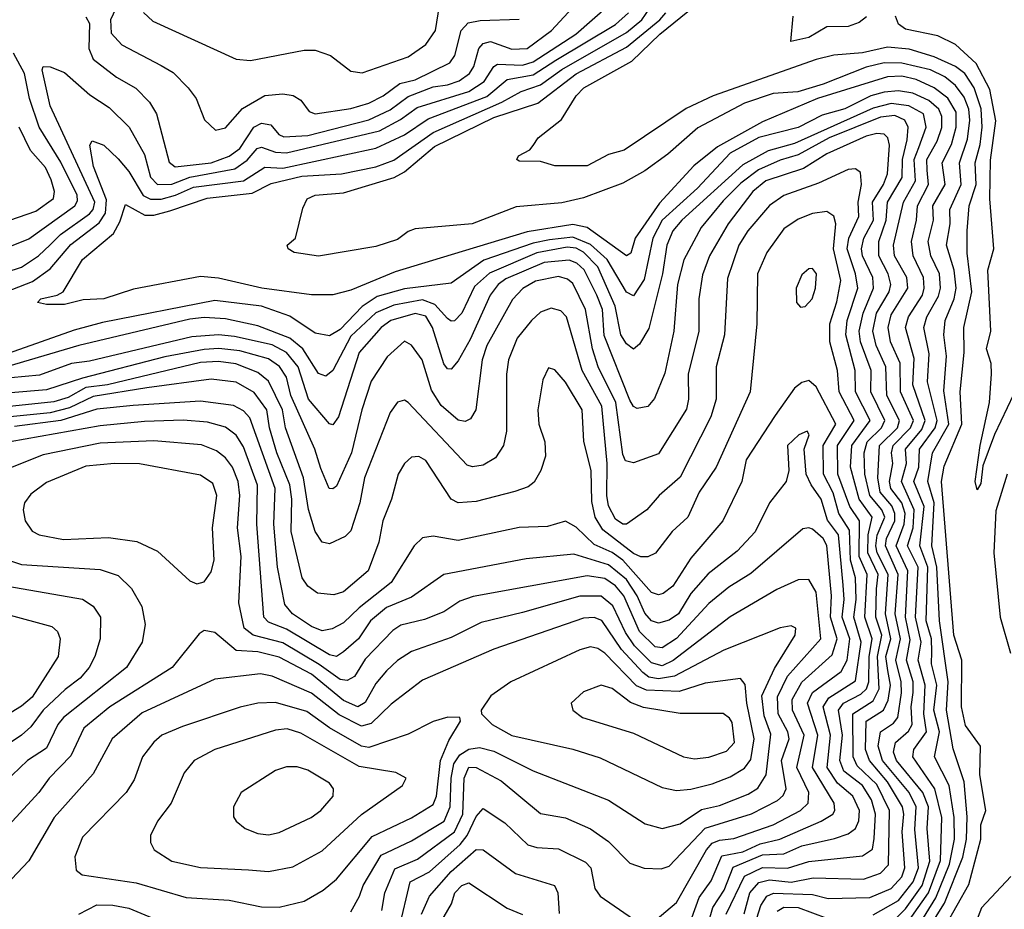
# Model space of a CAD drawing. Extents: x 1308313 to 1441400, y 959662 to 1036319.
# Tile 288 of 656: x 1344670 to 1347421, y 1014329 to 1016816. Entities that reach past the tile are written whole.
import ezdxf

# ---------------------------------------------------------------- set-up
doc = ezdxf.new("R2010")
doc.units = 0

msp = doc.modelspace()

# ---------------------------------------------------------------- linework, layer by layer
at = {"layer": '0CON10XD'}
for points in [[(1344969.8, 1016915), (1344923.8, 1016815), (1344925, 1016778.1), (1344955, 1016745.3), (1345065, 1016687.4), (1345098.3, 1016668.3), (1345140.4, 1016625), (1345163.1, 1016595), (1345186, 1016536), (1345216.8, 1016506.8), (1345245, 1016513.5), (1345292.6, 1016567.4), (1345355, 1016603.5), (1345405, 1016608), (1345433.9, 1016603.9), (1345455, 1016590.9), (1345478.5, 1016558.5), (1345495, 1016552.1), (1345595, 1016567.3), (1345645, 1016582.1), (1345685, 1016602.7), (1345732.4, 1016637.6), (1345775, 1016647.4), (1345871.9, 1016695), (1345885.5, 1016715), (1345902.9, 1016785), (1345923.1, 1016806.9), (1345956.6, 1016813.4), (1346065, 1016816.6)], [(1344585, 1016094.5), (1344675, 1016123.9), (1344722.4, 1016155), (1344755, 1016186.6), (1344784.2, 1016215), (1344865, 1016273.1), (1344875, 1016285.2), (1344879.6, 1016305), (1344754.9, 1016574.9), (1344732.4, 1016675), (1344735.5, 1016684.5), (1344755, 1016684.1), (1344795, 1016668.2), (1344865.7, 1016605.7), (1344920.1, 1016570.1), (1344975.4, 1016515.4), (1345018.8, 1016438.8), (1345035.4, 1016375), (1345055.1, 1016355.1), (1345095, 1016356), (1345145, 1016375.2), (1345271.1, 1016398.9), (1345305, 1016422.7), (1345333.1, 1016455), (1345345, 1016459.2), (1345385, 1016445.6), (1345415, 1016443.4), (1345569.2, 1016479.2), (1345675, 1016504.9), (1345733.9, 1016536.1), (1345780.1, 1016569.9), (1345925, 1016615.1), (1345967.3, 1016642.7), (1345994.8, 1016685), (1346005, 1016691.6), (1346075, 1016688.5), (1346105, 1016697.5), (1346223.4, 1016775), (1346314.8, 1016855)], [(1344855, 1016823.3), (1344864.7, 1016804.7), (1344863, 1016735), (1344874.8, 1016705), (1344940, 1016655), (1344994.5, 1016624.5), (1345032.7, 1016585), (1345052, 1016552), (1345087.4, 1016417.4), (1345104.4, 1016404.4), (1345205, 1016414.9), (1345255, 1016433.8), (1345285, 1016455.5), (1345323.7, 1016515), (1345345, 1016525.8), (1345371.6, 1016521.6), (1345394.3, 1016495), (1345408.2, 1016488.2), (1345475, 1016491.7), (1345645, 1016536), (1345705, 1016563.6), (1345755, 1016600.4), (1345825, 1016627.8), (1345865, 1016633.3), (1345897.5, 1016645), (1345926.5, 1016665), (1345938.4, 1016685), (1345952.3, 1016735), (1345965, 1016749.4), (1345985, 1016754.5), (1346045, 1016733.1), (1346088.2, 1016735), (1346155.7, 1016785), (1346237.7, 1016875)], [(1345015.7, 1016835.7), (1345041.7, 1016811.7), (1345275, 1016704.7), (1345315, 1016701.8), (1345465, 1016730), (1345495, 1016730), (1345538.6, 1016715), (1345595, 1016671.5), (1345627.1, 1016667.1), (1345755, 1016711.9), (1345805, 1016745.9), (1345831.6, 1016785), (1345843.2, 1016855)], [(1347224.5, 1014224.5), (1347321.9, 1014398.1), (1347355.6, 1014525), (1347355.2, 1014565), (1347369.6, 1014605), (1347352.4, 1014705), (1347354.8, 1014784.8), (1347312.7, 1014842.7), (1347301, 1014895), (1347302.6, 1015025), (1347280.2, 1015095), (1347245.3, 1015525), (1347252.8, 1015567.2), (1347302, 1015685), (1347297.4, 1015775), (1347308.6, 1015885), (1347307.9, 1015955), (1347330.1, 1016055), (1347317.2, 1016162.8), (1347317.4, 1016225), (1347322.7, 1016295), (1347342.7, 1016355), (1347339.4, 1016415), (1347353.8, 1016466.2), (1347359.1, 1016515), (1347356.2, 1016566.2), (1347336.4, 1016625), (1347310.3, 1016665), (1347284.6, 1016684.6), (1347225, 1016711.5), (1347155, 1016732.9), (1347095, 1016738.8), (1347025, 1016723.2), (1346945, 1016716.7), (1346895, 1016703.8), (1346607.3, 1016602.7), (1346532.3, 1016567.7), (1346359.1, 1016450.9), (1346315, 1016438.5), (1346255, 1016406.7), (1346165, 1016406.9), (1346125, 1016419.1), (1346065, 1016420), (1346059.2, 1016425), (1346063.1, 1016435), (1346095, 1016451.4), (1346105, 1016463.8), (1346118.8, 1016485), (1346183.3, 1016536.7), (1346225, 1016602.9), (1346246.1, 1016625), (1346380.2, 1016699.8), (1346458.9, 1016775), (1346556.1, 1016853.9)], [(1344595, 1016041.1), (1344706, 1016084), (1344755, 1016118.8), (1344812.9, 1016187.1), (1344892.3, 1016247.7), (1344909.7, 1016275), (1344912.2, 1016312.2), (1344876.4, 1016405), (1344866.1, 1016465), (1344872.7, 1016477.3), (1344905, 1016464.7), (1344945, 1016426.6), (1344975, 1016391.4), (1345015, 1016324), (1345035, 1016314), (1345065, 1016314.1), (1345105, 1016324.6), (1345155, 1016347.3), (1345294.8, 1016365.2), (1345355, 1016403.7), (1345405, 1016400.8), (1345665, 1016456.1), (1345745, 1016493.8), (1345811.6, 1016538.4), (1345975, 1016600.9), (1346031.6, 1016648.4), (1346105, 1016661.5), (1346167.8, 1016702.2), (1346335, 1016802), (1346371.1, 1016835)], [(1347105, 1014158.9), (1347229.6, 1014360.4), (1347267.8, 1014455), (1347281.7, 1014525), (1347280.7, 1014585), (1347266.7, 1014675), (1347225.7, 1014755), (1347240.3, 1014825), (1347224.5, 1014885), (1347232.4, 1014955), (1347217.9, 1015015), (1347218.3, 1015048.3), (1347217.6, 1015085), (1347202.9, 1015135), (1347206.9, 1015285), (1347184.7, 1015345), (1347197.2, 1015455), (1347168.5, 1015525), (1347182.2, 1015565), (1347183.9, 1015615), (1347228.1, 1015675), (1347233.2, 1015695), (1347206.5, 1015803.5), (1347211.4, 1015881.4), (1347196.2, 1015955), (1347204.4, 1015985), (1347237.1, 1016042.9), (1347243.1, 1016065), (1347239.8, 1016105), (1347215.6, 1016155), (1347208.4, 1016195), (1347223.2, 1016255), (1347221.4, 1016295), (1347255.4, 1016355), (1347247.7, 1016415), (1347273.5, 1016466.5), (1347286.8, 1016515), (1347286.6, 1016556.6), (1347263.6, 1016596.4), (1347224.6, 1016624.6), (1347175, 1016648.6), (1347135, 1016657.5), (1347095, 1016655.9), (1346899.2, 1016595), (1346745, 1016530.2), (1346619.7, 1016460.3), (1346553.3, 1016406.7), (1346457.6, 1016302.4), (1346389.4, 1016205), (1346377.1, 1016162.9), (1346365, 1016155.3), (1346255, 1016234.4), (1346215, 1016242.9), (1346087.4, 1016222.6), (1345875, 1016157.9), (1345719.3, 1016110.7), (1345595, 1016059.3), (1345545, 1016046.5), (1345485, 1016046.4), (1345346.2, 1016065), (1345225, 1016093.3), (1345175, 1016097.5), (1344987.8, 1016062.2), (1344905, 1016035.2), (1344847.4, 1016032.6), (1344795, 1016019.2), (1344745, 1016018.9), (1344720, 1016025), (1344728.8, 1016035), (1344774.6, 1016045.4), (1344791.2, 1016055), (1344845.4, 1016145), (1344931.8, 1016218.2), (1344949.7, 1016250.3), (1344965, 1016299.1), (1345019.5, 1016269.5), (1345045, 1016269.4), (1345089.2, 1016280.8), (1345193.2, 1016316.8), (1345319.1, 1016330.9), (1345372.7, 1016357.3), (1345458.1, 1016378.1), (1345568.6, 1016385), (1345665, 1016404.4), (1345715, 1016422.8), (1345825, 1016500), (1346017.1, 1016585), (1346070.8, 1016615), (1346125, 1016633.5), (1346185, 1016676), (1346365, 1016779.3), (1346408.4, 1016815), (1346428.7, 1016845)], [(1347253.8, 1014346.2), (1347305.2, 1014474.8), (1347315.4, 1014525), (1347316.8, 1014586.8), (1347309.1, 1014685), (1347277.7, 1014777.7), (1347259.2, 1014885), (1347263.8, 1014965), (1347239.7, 1015135), (1347232.8, 1015285), (1347218.4, 1015345), (1347225.3, 1015465.3), (1347207.5, 1015525), (1347220, 1015605), (1347266.1, 1015685), (1347251.6, 1015778.4), (1347259.4, 1015875), (1347251.9, 1015935), (1347255.4, 1015975), (1347280.7, 1016035), (1347286.6, 1016065), (1347281.2, 1016115), (1347259.3, 1016185), (1347269.7, 1016245), (1347268.4, 1016285), (1347300.8, 1016355), (1347295.8, 1016415), (1347318.6, 1016481.4), (1347324.7, 1016535), (1347321.5, 1016565), (1347308.7, 1016598.7), (1347285, 1016631.5), (1347255, 1016655.6), (1347215, 1016675.1), (1347135, 1016694.3), (1347085.5, 1016694.5), (1347035, 1016682.8), (1346915, 1016634.9), (1346844.3, 1016614.3), (1346775, 1016609), (1346695, 1016581.7), (1346565, 1016513.2), (1346480.7, 1016439.3), (1346416.9, 1016393.1), (1346355, 1016358.8), (1346245, 1016317.1), (1346185, 1016303.5), (1346057.2, 1016292.8), (1345934.3, 1016245), (1345775, 1016230.7), (1345755, 1016223.8), (1345725, 1016201.2), (1345665, 1016181.8), (1345505, 1016154.5), (1345437.1, 1016165), (1345420, 1016175), (1345417.5, 1016185), (1345440, 1016205), (1345461.2, 1016288.8), (1345473.3, 1016315), (1345495, 1016325.4), (1345575, 1016331.2), (1345715.8, 1016374.2), (1345745, 1016390.6), (1345829.1, 1016460.9), (1345995, 1016541.8), (1346118, 1016582), (1346225, 1016663.9), (1346365, 1016738.9), (1346458.9, 1016815), (1346475.1, 1016835)], [(1347036.1, 1016823.9), (1347015, 1016807.3), (1346985, 1016796.1), (1346924.7, 1016795.3), (1346875, 1016765.3), (1346824.4, 1016754.4), (1346831.2, 1016825)], [(1347464, 1015805), (1347394, 1015656), (1347361.3, 1015568.7), (1347355, 1015518.8), (1347345, 1015501.2), (1347340, 1015525), (1347353.6, 1015625), (1347380, 1015745), (1347385.6, 1015825.6), (1347384.2, 1015854.2), (1347371.1, 1015895), (1347383.8, 1015945), (1347374.8, 1016115.2), (1347391.9, 1016175), (1347380.4, 1016315), (1347382.6, 1016422.6), (1347397.3, 1016532.7), (1347380.6, 1016620.6), (1347342.8, 1016692.8), (1347285, 1016745.7), (1347235, 1016770.2), (1347145, 1016789.4), (1347125, 1016802.8), (1347116.6, 1016825)], [(1344445, 1016101.9), (1344695, 1016202.8), (1344824.2, 1016295), (1344831.2, 1016308.8), (1344830, 1016325), (1344785, 1016417), (1344723.8, 1016515), (1344697, 1016595), (1344683.2, 1016665), (1344652.1, 1016722.1)], [(1347105, 1014226.2), (1347209.3, 1014375), (1347242.3, 1014465), (1347246.6, 1014585), (1347226.6, 1014665), (1347165.5, 1014755), (1347168.3, 1014775), (1347203.3, 1014825), (1347195.9, 1014875), (1347200.3, 1014955), (1347180.6, 1015025), (1347188.4, 1015075), (1347172.4, 1015145), (1347180.1, 1015285), (1347150.4, 1015345), (1347166.1, 1015395), (1347169.1, 1015445), (1347133.9, 1015525), (1347147.5, 1015575), (1347144.7, 1015615), (1347190.1, 1015669.9), (1347200.2, 1015695), (1347165.5, 1015795), (1347168.7, 1015868.7), (1347144.9, 1015955), (1347153.1, 1015985), (1347192.1, 1016045), (1347197.2, 1016065), (1347195.1, 1016095.1), (1347166.4, 1016155), (1347161.3, 1016195), (1347175.8, 1016255), (1347178, 1016295), (1347209.4, 1016355), (1347205.1, 1016394.9), (1347204.9, 1016425), (1347233.8, 1016476.2), (1347246.3, 1016513.7), (1347246.4, 1016545), (1347238.3, 1016565), (1347209.8, 1016589.8), (1347165, 1016609.8), (1347125, 1016616.8), (1347085, 1016612.7), (1347047.7, 1016602.3), (1346975, 1016566), (1346911.6, 1016548.4), (1346845, 1016514.3), (1346735, 1016486), (1346655, 1016442.3), (1346563.9, 1016345), (1346465.3, 1016255), (1346438.8, 1016205), (1346415, 1016089.6), (1346385, 1016043.9), (1346365, 1016054.2), (1346311.5, 1016145), (1346265, 1016187.5), (1346215, 1016208), (1346149.9, 1016200.1), (1346105, 1016190.9), (1345967, 1016143), (1345875, 1016079), (1345745, 1016063.6), (1345668.6, 1016041.4), (1345626.7, 1016013.3), (1345565, 1015949.2), (1345535, 1015932.2), (1345495, 1015939.3), (1345425, 1015986.7), (1345345.5, 1016015), (1345215, 1016030.3), (1344901.4, 1015968.6), (1344822.2, 1015947.8), (1344637.3, 1015882.7)], [(1347085, 1014270.6), (1347145, 1014330.1), (1347191.9, 1014395), (1347213.3, 1014463.3), (1347205.8, 1014555), (1347208.8, 1014615), (1347193.4, 1014655), (1347119.5, 1014745), (1347111.7, 1014768.3), (1347117.1, 1014795), (1347153.1, 1014826.9), (1347164, 1014845), (1347161.2, 1014895), (1347166.6, 1014935), (1347166.6, 1014965), (1347148, 1015025), (1347157.7, 1015082.3), (1347144.9, 1015145.1), (1347151.8, 1015275), (1347118.9, 1015345), (1347141.4, 1015405), (1347143.7, 1015435), (1347134.6, 1015465), (1347103.7, 1015505), (1347100.3, 1015525), (1347109.9, 1015575), (1347106, 1015605), (1347110.2, 1015625), (1347159.1, 1015675), (1347167.4, 1015695), (1347130.9, 1015775), (1347129.6, 1015855), (1347103.3, 1015915), (1347096.9, 1015955), (1347105, 1015990.5), (1347151.2, 1016065), (1347148.3, 1016095), (1347114.4, 1016155), (1347111.2, 1016185), (1347139.3, 1016305), (1347172.9, 1016365), (1347168.8, 1016425), (1347181.8, 1016458.2), (1347202.7, 1016515), (1347195, 1016552.4), (1347154.5, 1016574.5), (1347105, 1016580.8), (1347055, 1016568.6), (1346835, 1016469), (1346761.4, 1016448.6), (1346690.3, 1016409.7), (1346519.5, 1016255), (1346494.5, 1016225), (1346478.1, 1016185), (1346466, 1016105), (1346427.8, 1015952.2), (1346401.7, 1015908.3), (1346385, 1015894.6), (1346365, 1015909.8), (1346349.2, 1015935), (1346333.4, 1016015), (1346285.5, 1016125), (1346245, 1016166.1), (1346225, 1016176.9), (1346199.6, 1016179.6)], [(1347055, 1014313), (1347125, 1014353.3), (1347166.1, 1014405), (1347180.9, 1014445), (1347171.4, 1014551.4), (1347174.4, 1014615), (1347155.1, 1014655.1), (1347081.1, 1014745), (1347068.4, 1014785), (1347074.6, 1014825), (1347111.3, 1014848.7), (1347123.3, 1014865), (1347133.8, 1014933.8), (1347133.2, 1014965), (1347118.2, 1015025), (1347130.6, 1015085), (1347116.5, 1015155), (1347124, 1015265), (1347089.4, 1015345), (1347091.5, 1015365), (1347115.3, 1015414.7), (1347115.5, 1015435), (1347106.7, 1015456.7), (1347074.3, 1015494.3), (1347067.8, 1015535), (1347072.4, 1015625), (1347122.1, 1015675), (1347128.1, 1015695), (1347092.7, 1015765), (1347090, 1015845), (1347063, 1015905), (1347054.1, 1015945), (1347063.5, 1015995), (1347099.1, 1016055), (1347103.7, 1016075), (1347096.4, 1016105), (1347070.2, 1016155), (1347070.1, 1016195), (1347091, 1016255), (1347094.9, 1016305), (1347135.7, 1016374.3), (1347136.1, 1016425), (1347149.9, 1016479.9), (1347152.6, 1016515), (1347142.9, 1016535), (1347115, 1016547.9), (1347075, 1016543), (1346931.4, 1016485), (1346845, 1016437.3), (1346795, 1016423.1), (1346734.2, 1016395.8), (1346685, 1016358.7), (1346635, 1016309.4), (1346574.1, 1016235), (1346525.8, 1016144.2), (1346507.8, 1016075), (1346497.9, 1015945), (1346472.4, 1015827.6), (1346443.3, 1015756.7), (1346425, 1015734.5), (1346395, 1015728.5), (1346385, 1015733.9), (1346375, 1015752.1), (1346302.6, 1015932.6), (1346298.2, 1016005), (1346282, 1016045), (1346246.6, 1016116.6), (1346227, 1016135), (1346205, 1016143.7), (1346135, 1016136.3), (1346028.5, 1016091.5), (1346006.7, 1016075), (1345984.2, 1016045), (1345928.4, 1015921.6), (1345895, 1015861.6), (1345875, 1015838.2), (1345865, 1015839.6), (1345855, 1015853.8), (1345823, 1015955), (1345805, 1015986.5), (1345775, 1015994), (1345706.9, 1015975), (1345679.4, 1015955), (1345618.5, 1015885), (1345560.2, 1015705), (1345545, 1015683.1), (1345535, 1015686.1), (1345476.4, 1015755), (1345448.3, 1015845), (1345415.7, 1015885), (1345375, 1015906.7), (1345270.2, 1015929.8)], [(1344445, 1016186.8), (1344715, 1016280.2), (1344763.9, 1016316.1), (1344767.4, 1016335), (1344758, 1016368), (1344742.3, 1016402.3), (1344699.8, 1016449.8), (1344668.4, 1016515)], [(1346723.6, 1014286.4), (1346740.3, 1014339.7), (1346757.7, 1014365), (1346776.4, 1014373.6), (1346885, 1014370.5), (1346928.4, 1014358.4), (1347045, 1014361.3), (1347105, 1014386.8), (1347135, 1014419), (1347143.5, 1014445), (1347135.3, 1014545), (1347140.5, 1014595), (1347136.8, 1014615), (1347094.9, 1014685), (1347044, 1014745), (1347033, 1014775), (1347035.3, 1014854.7), (1347083, 1014885), (1347096.7, 1014913.3), (1347102.9, 1014955), (1347096, 1014996), (1347090.2, 1015035), (1347104.3, 1015085), (1347089.1, 1015155), (1347096.8, 1015265), (1347065.4, 1015325), (1347062.1, 1015345), (1347065.8, 1015374.2), (1347087.1, 1015425), (1347078.9, 1015445), (1347044.9, 1015485), (1347031.5, 1015545), (1347029.8, 1015605), (1347038.1, 1015635), (1347078.3, 1015675), (1347086.8, 1015695), (1347047.9, 1015775), (1347049.1, 1015835), (1347019.2, 1015915), (1347015.6, 1015945), (1347026.5, 1015995), (1347055.3, 1016065), (1347054, 1016095), (1347025.1, 1016155), (1347021.7, 1016175), (1347028.9, 1016205), (1347055.6, 1016255), (1347052.7, 1016305), (1347083.4, 1016355), (1347094.4, 1016385), (1347100, 1016465), (1347095.1, 1016485.1), (1347085, 1016495.2), (1347065, 1016497.2), (1347035, 1016489.8), (1346925, 1016440.3), (1346860.1, 1016399.9), (1346755, 1016364.6), (1346718.6, 1016335), (1346649.8, 1016245), (1346597.5, 1016155), (1346577.5, 1016102.5), (1346567.6, 1016035), (1346567.6, 1015945), (1346538, 1015825), (1346538.4, 1015755), (1346532.9, 1015727.1), (1346455, 1015601.5), (1346385, 1015576.9), (1346362.6, 1015582.6), (1346355, 1015600), (1346335.1, 1015745), (1346286.4, 1015845), (1346270, 1015895), (1346250.7, 1016005), (1346215, 1016077.6), (1346200.5, 1016090.5), (1346175, 1016097.4), (1346110.8, 1016085), (1346075.6, 1016064.4), (1346046.5, 1016033.5), (1345975.5, 1015905), (1345961.7, 1015865), (1345944.8, 1015725.2), (1345929.8, 1015700.2), (1345915, 1015692.5), (1345895, 1015696.4), (1345847.2, 1015737.2), (1345820.2, 1015780.2), (1345794.8, 1015865), (1345765, 1015905.6), (1345745, 1015917.1), (1345696.5, 1015873.5), (1345651.9, 1015805), (1345625.5, 1015725), (1345597.3, 1015605), (1345555, 1015511.8), (1345545, 1015503.8), (1345534.5, 1015505), (1345510.8, 1015560.8), (1345494.1, 1015615), (1345427.4, 1015765), (1345415, 1015816.6), (1345396, 1015846), (1345365, 1015867.6), (1345285, 1015889.7), (1345225.9, 1015895.9), (1345185, 1015893.1), (1345075, 1015873.4), (1344845, 1015813.7), (1344745, 1015780.9), (1344645, 1015772)], [(1346694, 1014316), (1346710.3, 1014375), (1346735, 1014403.7), (1346765, 1014411.4), (1346825, 1014404.3), (1346886.8, 1014416.8), (1347027.2, 1014412.8), (1347075, 1014429.7), (1347097.1, 1014452.9), (1347100.2, 1014605), (1347065, 1014677.3), (1347009.9, 1014729.9), (1346999, 1014755), (1346998.1, 1014875), (1347055, 1014911.7), (1347071.2, 1014945), (1347066.3, 1015035), (1347079.1, 1015095), (1347061.8, 1015145), (1347064.3, 1015224.3), (1347068.7, 1015265), (1347039.6, 1015325), (1347040.2, 1015375), (1347051.7, 1015425), (1347015.8, 1015475), (1346991.2, 1015565), (1346995.3, 1015625), (1347046, 1015695), (1347005.1, 1015775), (1347004.4, 1015835), (1346977.8, 1015935), (1346981.6, 1015975), (1347011.4, 1016065), (1347005.1, 1016105), (1346982.2, 1016175), (1346986.7, 1016205), (1347014.6, 1016265), (1347012.2, 1016305), (1347021.7, 1016355), (1347018.8, 1016388.8), (1347005, 1016398.8), (1346985, 1016396.6), (1346901.6, 1016358.4), (1346805, 1016323.6), (1346765, 1016295.7), (1346704.7, 1016225.3), (1346679.4, 1016185), (1346647.6, 1016092.4), (1346638.9, 1015935), (1346615.7, 1015845), (1346615.6, 1015755), (1346601.2, 1015705), (1346515, 1015536.6), (1346456.8, 1015485), (1346421.8, 1015445), (1346365, 1015405.5), (1346355, 1015405.4), (1346335, 1015419.5), (1346315, 1015456.2), (1346310, 1015485), (1346311.1, 1015575), (1346296.2, 1015735), (1346241.7, 1015835), (1346197.7, 1015985), (1346182.1, 1016002.1), (1346155, 1016009.5), (1346125, 1015998.2), (1346099.7, 1015975), (1346059.8, 1015925), (1346036, 1015865), (1346030, 1015825), (1346029.6, 1015665), (1346021.2, 1015625), (1345998.9, 1015591.1), (1345965, 1015570), (1345935, 1015565.8), (1345920.3, 1015570.3), (1345755, 1015745.5), (1345745, 1015751.5), (1345725, 1015746.5), (1345705, 1015717.1), (1345633.6, 1015535), (1345620.6, 1015465), (1345595, 1015386.7), (1345579.3, 1015370.7), (1345535, 1015350), (1345514.6, 1015355), (1345495.3, 1015385), (1345476.6, 1015446.6), (1345462.7, 1015535), (1345412.1, 1015675), (1345404.3, 1015725), (1345365.3, 1015805.3), (1345335, 1015829.3), (1345273.9, 1015853.9), (1345225, 1015860.2), (1345175, 1015857.1), (1344915, 1015794.9), (1344855, 1015786.9), (1344805, 1015759.3), (1344765, 1015747), (1344615, 1015731.5)], [(1346644, 1014315), (1346695, 1014421.5), (1346745, 1014445.5), (1346815, 1014443.5), (1346875, 1014462.4), (1347025, 1014477.8), (1347053, 1014497), (1347056.9, 1014526.9), (1347061.5, 1014595), (1347050, 1014635), (1347025, 1014674.6), (1346972.4, 1014715), (1346961.7, 1014745), (1346969.1, 1014815), (1346957.3, 1014885), (1346971.4, 1014905), (1347020.4, 1014929.6), (1347036.1, 1014945), (1347042.5, 1014965), (1347043.2, 1015035), (1347052.2, 1015085), (1347031, 1015145), (1347038.1, 1015265), (1347015.8, 1015315), (1347016.8, 1015415), (1346989.2, 1015455), (1346955.4, 1015545.4), (1346955.1, 1015625), (1347001.9, 1015695), (1346959.2, 1015775), (1346955.1, 1015835), (1346933.1, 1015915), (1346933.6, 1015965), (1346952.9, 1016027.1), (1346963.9, 1016086.1), (1346944, 1016175), (1346950, 1016245), (1346945, 1016266.7), (1346925, 1016278.9), (1346885, 1016273.5), (1346845, 1016258.2), (1346805, 1016231.3), (1346757.7, 1016165), (1346731.1, 1016105), (1346729.3, 1015965), (1346711.2, 1015775), (1346616.3, 1015565), (1346568.5, 1015495), (1346536.9, 1015425), (1346492.6, 1015385), (1346445.9, 1015324.1), (1346425, 1015314.2), (1346405, 1015314), (1346385, 1015323.4), (1346299.5, 1015389.5), (1346277.8, 1015425), (1346268.2, 1015468.2), (1346266.8, 1015555), (1346246, 1015636), (1346241.8, 1015725), (1346195, 1015801.8), (1346165, 1015836.9), (1346147.7, 1015842.3), (1346131.2, 1015808.8), (1346117.6, 1015725), (1346120.5, 1015685), (1346136.9, 1015635), (1346138.8, 1015595), (1346126.2, 1015555), (1346107.2, 1015522.8), (1346090.2, 1015509.8), (1346053.6, 1015496.4), (1345945, 1015468.6), (1345895, 1015464.7), (1345875, 1015475.4), (1345805, 1015583.6), (1345785, 1015594.6), (1345765, 1015592.7), (1345744.6, 1015575), (1345727.7, 1015545), (1345708.6, 1015475), (1345684.3, 1015415), (1345673.6, 1015355), (1345643.4, 1015275), (1345575, 1015215.7), (1345547.8, 1015207.8), (1345502.1, 1015212.1), (1345475, 1015232.3), (1345459, 1015255), (1345428, 1015385), (1345430, 1015475), (1345424.3, 1015515), (1345388, 1015605), (1345367.5, 1015675), (1345360.5, 1015725), (1345325, 1015773.8), (1345275, 1015802.4), (1345205, 1015811), (1345025, 1015786), (1344875, 1015762.5), (1344809.1, 1015730.9), (1344755, 1015716.5), (1344615, 1015702.4)], [(1346199.6, 1016179.6), (1346115, 1016163.4), (1345982.9, 1016107.1), (1345940.7, 1016069.3), (1345905, 1015994.7), (1345885, 1015973.8), (1345875, 1015972.7), (1345865, 1015980.3), (1345829.6, 1016019.6), (1345795, 1016032.5), (1345715, 1016017.5), (1345665, 1015996.1), (1345595, 1015930.4), (1345545.1, 1015834.9), (1345525, 1015819.2), (1345505, 1015826.9), (1345460.8, 1015895), (1345425, 1015925.6), (1345335, 1015959.9), (1345245, 1015979.2), (1345185, 1015983.1), (1345145, 1015978.2), (1344835, 1015905.1), (1344475, 1015798.6)], [(1346851.8, 1016011.8), (1346865, 1016013.5), (1346883.8, 1016035), (1346893.2, 1016065), (1346896.2, 1016105), (1346885, 1016120), (1346875, 1016119.2), (1346855, 1016102.5), (1346839.6, 1016065), (1346840, 1016025), (1346851.8, 1016011.8)], [(1345270.2, 1015929.8), (1345225, 1015934.1), (1345151, 1015929), (1344865, 1015860.8), (1344815, 1015854.1), (1344725, 1015822.2), (1344645, 1015814)], [(1346592.2, 1014285), (1346606.1, 1014333.9), (1346637.9, 1014382.1), (1346663.1, 1014446.9), (1346745, 1014480.7), (1346805, 1014484), (1346855, 1014506.4), (1346946.9, 1014526.9), (1346985, 1014539.2), (1347005, 1014554.7), (1347014.4, 1014575.6), (1347016.1, 1014605), (1346997.5, 1014645), (1346955, 1014681.7), (1346926.1, 1014725), (1346935.6, 1014815), (1346914.9, 1014895), (1346930.4, 1014919.6), (1347005, 1014967.7), (1347021.2, 1015075), (1347000.5, 1015145), (1347007.2, 1015195), (1347005.1, 1015255), (1346991.1, 1015305), (1346988.7, 1015388.7), (1346958.4, 1015435), (1346943.1, 1015493.1), (1346915.7, 1015545), (1346914.7, 1015625), (1346950.4, 1015685), (1346895, 1015788.9), (1346875, 1015806.7), (1346855, 1015801.5), (1346835, 1015785.5), (1346781, 1015709), (1346699.8, 1015585), (1346687.2, 1015525), (1346634.8, 1015415), (1346545, 1015310.5), (1346495, 1015232.4), (1346468.2, 1015211.8), (1346455, 1015208), (1346435, 1015213.8), (1346354.9, 1015304.9), (1346325, 1015325.7), (1346275, 1015348.1), (1346225, 1015397.3), (1346195, 1015413.3), (1346145, 1015399.1), (1346065, 1015395.9), (1345895, 1015359.3), (1345825, 1015371.8), (1345795, 1015367.3), (1345772.3, 1015345), (1345708.2, 1015241.8), (1345618.2, 1015171.8), (1345575, 1015129.4), (1345543.1, 1015113.1), (1345515, 1015107), (1345485, 1015118.9), (1345431.9, 1015155), (1345410.5, 1015180.5), (1345390.5, 1015285), (1345379.9, 1015405), (1345383.8, 1015505), (1345312.4, 1015702.4), (1345295, 1015722.4), (1345266.8, 1015736.8), (1345175, 1015749.1), (1344986.9, 1015736.9), (1344885, 1015726.6), (1344784.9, 1015695.1), (1344655, 1015678.4)], [(1346548.3, 1014305), (1346568.2, 1014361.8), (1346601.9, 1014408.1), (1346631.8, 1014478.2), (1346690.7, 1014489.3), (1346738.4, 1014511.6), (1346793.5, 1014525), (1346909.3, 1014575), (1346941.8, 1014595), (1346947.3, 1014605), (1346945.2, 1014625), (1346885.3, 1014725), (1346900.2, 1014815), (1346870.7, 1014905), (1346885.4, 1014934.6), (1346965, 1014993.5), (1346981.9, 1015025), (1346989.2, 1015085), (1346968.4, 1015145), (1346973.9, 1015195), (1346970.7, 1015235), (1346957.7, 1015375), (1346926.7, 1015416.7), (1346909.7, 1015475), (1346881, 1015515), (1346867.6, 1015545), (1346861.8, 1015615), (1346875.7, 1015655), (1346870, 1015665), (1346846.5, 1015655), (1346815.5, 1015625), (1346818.9, 1015555), (1346811.4, 1015525), (1346765.2, 1015464.8), (1346725, 1015383.9), (1346675, 1015330), (1346593.3, 1015266.7), (1346545, 1015211.1), (1346510.7, 1015155), (1346485, 1015137.3), (1346455, 1015128.8), (1346435, 1015134.8), (1346416.5, 1015156.5), (1346394.7, 1015205), (1346365, 1015250.9), (1346315, 1015291.8), (1346218.3, 1015321.7), (1346085, 1015308.7), (1345855, 1015264.2), (1345765, 1015200.9), (1345695, 1015172.7), (1345650, 1015135), (1345616.5, 1015085), (1345575, 1015048), (1345555, 1015035.6), (1345535, 1015039.6), (1345415, 1015112.2), (1345365, 1015131.2), (1345351.6, 1015145), (1345332.2, 1015405), (1345334.3, 1015514.3), (1345295, 1015621.6), (1345275, 1015654.3), (1345245, 1015676.7), (1345195, 1015690.5), (1345126.2, 1015696.2), (1345018.1, 1015691.9), (1344895, 1015679.9), (1344643.1, 1015635)], [(1346445, 1014297.3), (1346505, 1014347.5), (1346588.5, 1014495), (1346605, 1014513.9), (1346625, 1014522.3), (1346665, 1014526.4), (1346775, 1014564.4), (1346851.4, 1014605), (1346872.8, 1014625), (1346875.1, 1014655), (1346841.3, 1014725), (1346861.7, 1014815), (1346828.8, 1014885), (1346828.2, 1014915), (1346855, 1014963.6), (1346940.2, 1015039.8), (1346953.8, 1015085), (1346935.2, 1015145), (1346938.3, 1015205), (1346925.5, 1015345.5), (1346915, 1015365.6), (1346885, 1015390.9), (1346874.6, 1015395.4), (1346858.1, 1015391.9), (1346712.8, 1015267.2), (1346650.9, 1015229.1), (1346595, 1015183.2), (1346505, 1015085.8), (1346465, 1015059.4), (1346445, 1015062.5), (1346401.9, 1015105), (1346357.9, 1015205), (1346335, 1015233.3), (1346305, 1015253.2), (1346255, 1015260.7), (1345937.1, 1015202.9), (1345899.7, 1015190.3), (1345855, 1015160.4), (1345801.3, 1015138.7), (1345735, 1015123), (1345712.1, 1015107.9), (1345635, 1015028.1), (1345605, 1014979.8), (1345585, 1014968.5), (1345565, 1014971.4), (1345506.7, 1015013.3), (1345405, 1015073.9), (1345322, 1015095), (1345297, 1015115), (1345282.2, 1015185), (1345288.3, 1015315), (1345278.1, 1015395), (1345284.6, 1015485), (1345279.9, 1015525), (1345264.2, 1015564.2), (1345245, 1015590.5), (1345219.9, 1015609.9), (1345177.4, 1015627.4), (1345045, 1015638.6), (1344895, 1015631.5), (1344735, 1015599.4), (1344635, 1015559.4)], [(1345165, 1015238.6), (1345185, 1015244.2), (1345205, 1015272.5), (1345213.6, 1015305), (1345208.1, 1015395), (1345220.6, 1015485), (1345209.1, 1015519.1), (1345175, 1015542.4), (1345005, 1015574.3), (1344935, 1015575.2), (1344855, 1015567.4), (1344745, 1015522), (1344701.3, 1015488.7), (1344683.6, 1015465), (1344679.6, 1015445), (1344685.4, 1015415), (1344705, 1015385.5), (1344724.3, 1015375), (1344792.5, 1015362.5), (1344917.9, 1015367.9), (1344997.1, 1015357.1), (1345055, 1015330), (1345145, 1015246.9), (1345165, 1015238.6)], [(1347428.6, 1015545), (1347397.2, 1015442.8), (1347392, 1015325), (1347409.6, 1015145), (1347437.9, 1015045)], [(1344638.2, 1015305), (1344675, 1015292.2), (1344895, 1015278.4), (1344945, 1015261.6), (1344982.5, 1015225), (1345010.9, 1015175), (1345020.7, 1015125), (1345011.6, 1015075), (1344968.1, 1015005), (1344792.3, 1014865), (1344776.3, 1014845), (1344745, 1014779.5), (1344691.2, 1014745), (1344605, 1014662.4)], [(1344615, 1015235.5), (1344845.2, 1015195.2), (1344875, 1015176.2), (1344895.3, 1015145), (1344894.7, 1015085), (1344879.7, 1015035), (1344863.8, 1015005), (1344838.6, 1014975), (1344796.5, 1014943.5), (1344735.8, 1014885), (1344701.3, 1014838.7), (1344675.3, 1014815), (1344635, 1014788.2)], [(1345681.8, 1014325), (1345689.7, 1014375), (1345718, 1014442), (1345781.4, 1014468.6), (1345885, 1014545.5), (1345908.2, 1014595), (1345912, 1014695), (1345925, 1014725.8), (1345945, 1014725.5), (1346015, 1014687.6), (1346125, 1014596.9), (1346195, 1014583.9), (1346265, 1014553.2), (1346315, 1014518.4), (1346375, 1014457.5), (1346415, 1014443.5), (1346461.9, 1014441.9), (1346485, 1014449.4), (1346585, 1014555.4), (1346715, 1014595.7), (1346787.6, 1014632.4), (1346803.4, 1014646.6), (1346811.6, 1014665), (1346798.7, 1014745), (1346819.5, 1014805), (1346816.5, 1014825), (1346789.2, 1014875), (1346787.3, 1014922.7), (1346815, 1014980.3), (1346908.6, 1015085), (1346895.6, 1015215), (1346875, 1015250.7), (1346845, 1015249.7), (1346785, 1015222.9), (1346655, 1015146.1), (1346495.9, 1015024.1), (1346465, 1015009.3), (1346435, 1015017.3), (1346388.1, 1015065), (1346362.8, 1015102.8), (1346327.4, 1015177.4), (1346295, 1015204), (1346235, 1015203.8), (1346075, 1015158.5), (1345959.3, 1015130.7), (1345875, 1015088.8), (1345765, 1015049.3), (1345725.4, 1015024.6), (1345694.3, 1014995), (1345665, 1014960.3), (1345635, 1014906.8), (1345615, 1014894.6), (1345575, 1014912.1), (1345485, 1014986.2), (1345395, 1015033.8), (1345335, 1015048.3), (1345275, 1015052.3), (1345215, 1015102.7), (1345185, 1015107.8), (1345171.4, 1015098.6), (1345095.4, 1015005), (1344921.8, 1014895), (1344848.8, 1014835), (1344812.3, 1014757.7), (1344751.9, 1014695), (1344723.6, 1014655), (1344628.7, 1014551.3)], [(1344515.6, 1015185), (1344759.5, 1015119.5), (1344775.4, 1015105), (1344782.8, 1015085), (1344777.7, 1015035), (1344705, 1014921.3), (1344675, 1014896.4), (1344587, 1014843)], [(1345595, 1014321.8), (1345619.4, 1014365), (1345629.3, 1014395), (1345679.6, 1014480.4), (1345765, 1014519.8), (1345855.4, 1014575), (1345872.9, 1014615), (1345875.3, 1014695), (1345882.9, 1014735), (1345899.5, 1014760.5), (1345925, 1014776.7), (1345955, 1014781.2), (1345995, 1014770.9), (1346105, 1014716.1), (1346315, 1014633.7), (1346417.2, 1014567.2), (1346465, 1014554.1), (1346515, 1014567.8), (1346575, 1014607.6), (1346625, 1014619.1), (1346705, 1014650.5), (1346732.3, 1014667.7), (1346755.6, 1014704.4), (1346768.4, 1014818.4), (1346749.6, 1014869.6), (1346743.6, 1014925), (1346778.5, 1015001.5), (1346836.7, 1015095), (1346838.9, 1015115), (1346825, 1015121.5), (1346795, 1015115.9), (1346636.9, 1015053.1), (1346499.6, 1014980.4), (1346455, 1014972.5), (1346427.9, 1014977.9), (1346410.6, 1014990.6), (1346350.9, 1015055), (1346296.3, 1015136.3), (1346275, 1015144.5), (1346245, 1015142.2), (1345995, 1015055.7), (1345795, 1014969.5), (1345707.5, 1014902.5), (1345651.8, 1014848.2), (1345625, 1014840.9), (1345562.2, 1014872.2), (1345485, 1014933.1), (1345375, 1014980.2), (1345342.9, 1014987.1), (1345215, 1014972.4), (1345012.4, 1014877.6), (1344928.4, 1014805), (1344875, 1014707.1), (1344766.2, 1014585), (1344695.6, 1014464.4), (1344647.3, 1014412.7)], [(1346505, 1014661), (1346545, 1014664.8), (1346605, 1014679.1), (1346655, 1014698.9), (1346695, 1014723), (1346712.9, 1014747.1), (1346722.4, 1014805), (1346701.6, 1014905), (1346697, 1014957), (1346683.6, 1014973.6), (1346585, 1014960.6), (1346512.1, 1014937.9), (1346420.9, 1014940.9), (1346393.7, 1014953.7), (1346305, 1015044.4), (1346285, 1015058.1), (1346265, 1015062.7), (1346235, 1015054.3), (1346042.2, 1014965), (1345986.7, 1014925), (1345958.8, 1014885), (1345960, 1014875), (1345989.6, 1014845), (1346045, 1014814.8), (1346215, 1014776.1), (1346291.9, 1014751.9), (1346465, 1014669.5), (1346505, 1014661)], [(1346555, 1014749.5), (1346595, 1014753.9), (1346645, 1014771.1), (1346667.4, 1014795), (1346660.4, 1014850.4), (1346653.4, 1014863.4), (1346635.6, 1014875.6), (1346515, 1014875.9), (1346413.1, 1014893.1), (1346376.9, 1014906.9), (1346325, 1014946.2), (1346295, 1014955.3), (1346245, 1014936.4), (1346210.8, 1014905), (1346215.7, 1014885), (1346242, 1014865), (1346385, 1014821.1), (1346525, 1014754.7), (1346555, 1014749.5)], [(1345395, 1014334.8), (1345465, 1014351.2), (1345517.9, 1014382.1), (1345555, 1014412.8), (1345655, 1014532.6), (1345765, 1014584.5), (1345825, 1014621.4), (1345834.1, 1014645), (1345845.4, 1014744.6), (1345869.1, 1014800.9), (1345901.2, 1014855), (1345900, 1014865), (1345865.7, 1014865.7), (1345825, 1014853.9), (1345755, 1014818.2), (1345645, 1014781.3), (1345625, 1014784.3), (1345535.6, 1014835.6), (1345471.7, 1014881.7), (1345385, 1014907.2), (1345335.2, 1014904.8), (1345286, 1014894), (1345125, 1014840), (1345066.5, 1014815), (1345044.4, 1014795.6), (1345013.4, 1014755), (1344989.7, 1014690.3), (1344967.2, 1014655), (1344845, 1014530.5), (1344824.1, 1014475), (1344828, 1014438), (1344844.7, 1014424.7), (1344995, 1014402.4), (1345135, 1014361.5), (1345255, 1014354.3), (1345345, 1014335.8), (1345395, 1014334.8)], [(1345365, 1014434.8), (1345432.8, 1014447.2), (1345515, 1014492.1), (1345625, 1014593.8), (1345739.4, 1014675), (1345750, 1014695), (1345720.7, 1014710.7), (1345617.9, 1014727.9), (1345455, 1014820.6), (1345417.2, 1014832.8), (1345385, 1014829), (1345215, 1014775.2), (1345157.5, 1014745), (1345129.8, 1014710.2), (1345093.2, 1014625), (1345054.6, 1014575), (1345035.5, 1014535), (1345035.6, 1014515), (1345045.6, 1014495), (1345095, 1014462.8), (1345175, 1014445.2), (1345309, 1014439), (1345365, 1014434.8)], [(1345365, 1014536.7), (1345395, 1014543.3), (1345484.4, 1014585), (1345511.5, 1014605), (1345545.4, 1014645), (1345546.2, 1014665), (1345535, 1014680.9), (1345475, 1014717.2), (1345445, 1014726.6), (1345415, 1014727.3), (1345385, 1014716.9), (1345288.6, 1014655), (1345266.9, 1014615), (1345267, 1014587), (1345274.6, 1014574.6), (1345300, 1014555), (1345335, 1014540.4), (1345365, 1014536.7)], [(1345730.4, 1014275), (1345761.1, 1014405), (1345815, 1014433.6), (1345900.5, 1014509.5), (1345920.4, 1014535), (1345945, 1014588.4), (1345965, 1014610), (1346025, 1014570.6), (1346089.3, 1014509.3), (1346115, 1014501.3), (1346175, 1014497.6), (1346250.5, 1014460.5), (1346265.7, 1014445), (1346276.6, 1014386.6), (1346291.8, 1014365), (1346385, 1014301.5)], [(1345792.3, 1014315), (1345814.9, 1014365.1), (1345875, 1014433.9), (1345945, 1014495.6), (1345965, 1014494.7), (1346055, 1014428.4), (1346164.5, 1014395), (1346173.1, 1014375), (1346177.3, 1014317.3)], [(1345828.5, 1014261.5), (1345876.2, 1014343.8), (1345885.8, 1014375), (1345905, 1014395.5), (1345925, 1014402.5), (1346032.2, 1014332.2), (1346075, 1014313.8)], [(1347439.3, 1014420.7), (1347357.6, 1014332.4), (1347331.1, 1014265)], [(1347155, 1014188.5), (1347253.8, 1014346.2)], [(1344834.7, 1014315.3), (1344885, 1014341.5), (1344930.5, 1014340.5), (1344975, 1014331.9), (1345075, 1014289.8)], [(1346786.4, 1014323.6), (1346805.3, 1014334.7), (1346845, 1014333.7), (1346925, 1014303.8)]]:
    msp.add_lwpolyline(points, dxfattribs=at)

doc.saveas('drawing.dxf')
